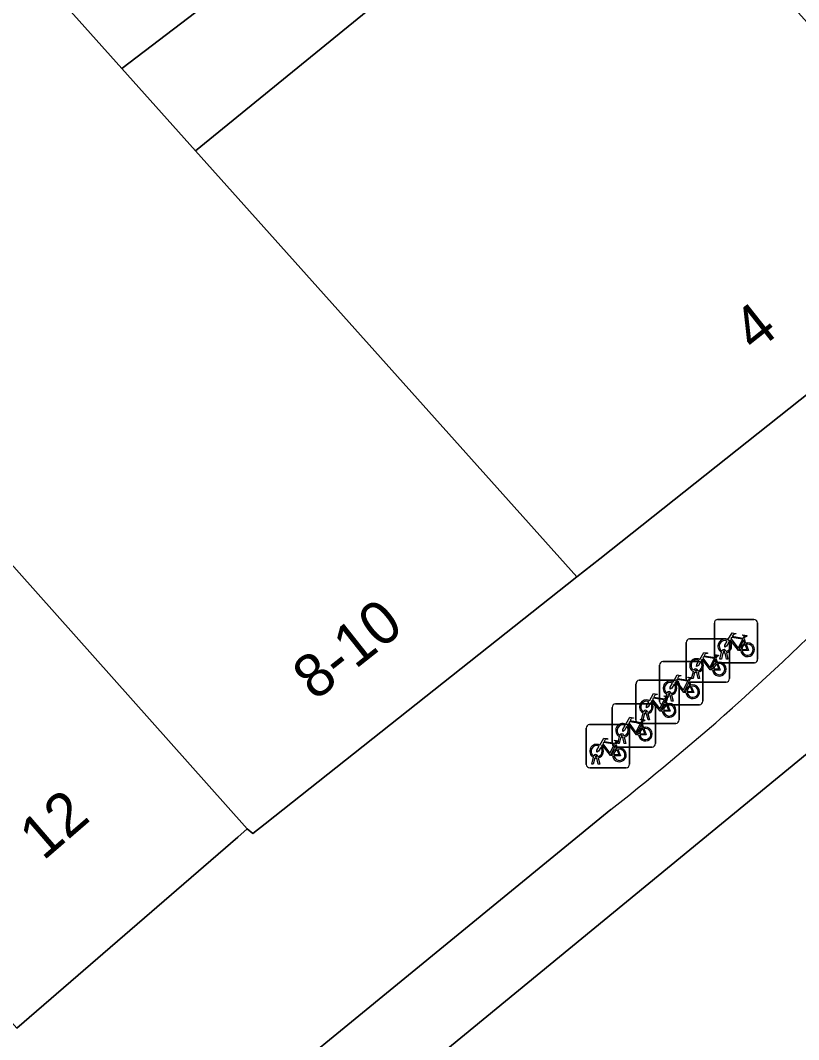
# Model space of a CAD drawing. Extents: x 160663 to 161506, y 382245 to 383291.
# Drawn here: x 161277.95 to 161295.97, y 383036.31 to 383059.91 of the extents above; entities that cross this region are included whole.
import ezdxf

# ---------------------------------------------------------------- set-up
doc = ezdxf.new("R2010")
doc.units = 0
for name, color, linetype in [('IMGEO_Erf', 7, 'Continuous'), ('IMGEO_Fietsenrek', 7, 'Continuous'), ('IMGEO_Fietspad_gesloten', 7, 'Continuous'), ('IMGEO_Pand', 7, 'Continuous'), ('IMGEO_Pand_nummerreeks', 7, 'Continuous'), ('IMGEO_Rijbaan_lokaal_gesloten', 7, 'Continuous'), ('IMGEO_Voetpad_open', 7, 'Continuous')]:
    doc.layers.add(name, color=color, linetype=linetype)

msp = doc.modelspace()

# ---------------------------------------------------------------- linework, layer by layer
at = {"layer": 'IMGEO_Erf'}
msp.add_lwpolyline([(161287.043, 383060.994), (161284.741, 383064.014), (161282.33, 383062.177), (161283.215, 383061.015), (161280.3, 383058.794), (161282.01, 383056.885)], close=True, dxfattribs=at)
at = {"layer": 'IMGEO_Fietsenrek'}
for p, q in [((161294.024, 383045.113), (161294.024, 383045.954)), ((161294.024, 383045.954), (161294.024, 383045.113)), ((161294.099, 383046.038), (161294.94, 383046.038)), ((161294.94, 383046.038), (161294.099, 383046.038)), ((161295.024, 383045.963), (161295.024, 383045.122)), ((161295.024, 383045.122), (161295.024, 383045.963)), ((161293.37, 383044.663), (161293.37, 383045.504)), ((161293.37, 383045.504), (161293.37, 383044.663)), ((161293.445, 383045.588), (161294.286, 383045.588)), ((161294.286, 383045.588), (161293.445, 383045.588)), ((161294.37, 383045.513), (161294.37, 383044.672)), ((161294.37, 383044.672), (161294.37, 383045.513)), ((161294.711, 383045.587), (161294.747, 383045.492)), ((161294.151, 383045.122), (161294.19, 383045.282)), ((161294.22, 383045.27), (161294.185, 383045.122)), ((161294.262, 383045.294), (161294.261, 383045.298)), ((161294.303, 383045.122), (161294.269, 383045.264)), ((161294.293, 383045.305), (161294.294, 383045.298)), ((161294.301, 383045.268), (161294.336, 383045.122)), ((161292.755, 383044.14), (161292.755, 383044.981)), ((161292.755, 383044.981), (161292.755, 383044.14)), ((161292.83, 383045.065), (161293.671, 383045.065)), ((161293.671, 383045.065), (161292.83, 383045.065)), ((161293.755, 383044.99), (161293.755, 383044.149)), ((161293.755, 383044.149), (161293.755, 383044.99)), ((161294.057, 383045.137), (161294.093, 383045.042)), ((161294.949, 383045.038), (161294.108, 383045.038)), ((161294.108, 383045.038), (161294.949, 383045.038)), ((161294.185, 383045.122), (161294.151, 383045.122)), ((161294.336, 383045.122), (161294.303, 383045.122)), ((161293.497, 383044.672), (161293.536, 383044.832)), ((161293.566, 383044.82), (161293.531, 383044.672)), ((161293.608, 383044.844), (161293.607, 383044.848)), ((161293.649, 383044.672), (161293.615, 383044.814)), ((161293.639, 383044.855), (161293.64, 383044.848)), ((161293.647, 383044.818), (161293.682, 383044.672)), ((161292.208, 383043.707), (161292.208, 383044.548)), ((161292.208, 383044.548), (161292.208, 383043.707)), ((161292.283, 383044.632), (161293.124, 383044.632)), ((161293.124, 383044.632), (161292.283, 383044.632)), ((161293.208, 383044.557), (161293.208, 383043.716)), ((161293.208, 383043.716), (161293.208, 383044.557)), ((161293.442, 383044.614), (161293.478, 383044.519)), ((161294.295, 383044.588), (161293.454, 383044.588)), ((161293.454, 383044.588), (161294.295, 383044.588)), ((161293.531, 383044.672), (161293.497, 383044.672)), ((161293.682, 383044.672), (161293.649, 383044.672)), ((161292.882, 383044.149), (161292.921, 383044.309)), ((161292.951, 383044.297), (161292.916, 383044.149)), ((161292.993, 383044.321), (161292.992, 383044.325)), ((161293.034, 383044.149), (161293, 383044.291)), ((161293.024, 383044.332), (161293.025, 383044.325)), ((161293.032, 383044.295), (161293.067, 383044.149)), ((161291.658, 383043.162), (161291.658, 383044.003)), ((161291.658, 383044.003), (161291.658, 383043.162)), ((161291.733, 383044.087), (161292.574, 383044.087)), ((161292.574, 383044.087), (161291.733, 383044.087)), ((161292.658, 383044.012), (161292.658, 383043.171)), ((161292.658, 383043.171), (161292.658, 383044.012)), ((161293.68, 383044.065), (161292.839, 383044.065)), ((161292.839, 383044.065), (161293.68, 383044.065)), ((161292.916, 383044.149), (161292.882, 383044.149)), ((161292.895, 383044.181), (161292.931, 383044.086)), ((161293.067, 383044.149), (161293.034, 383044.149)), ((161292.335, 383043.716), (161292.374, 383043.876)), ((161292.404, 383043.864), (161292.369, 383043.716)), ((161292.446, 383043.888), (161292.445, 383043.892)), ((161292.487, 383043.716), (161292.453, 383043.858)), ((161292.477, 383043.899), (161292.478, 383043.892)), ((161292.485, 383043.862), (161292.52, 383043.716)), ((161291.057, 383042.68), (161291.057, 383043.521)), ((161291.057, 383043.521), (161291.057, 383042.68)), ((161291.132, 383043.605), (161291.973, 383043.605)), ((161291.973, 383043.605), (161291.132, 383043.605)), ((161292.057, 383043.53), (161292.057, 383042.689)), ((161292.057, 383042.689), (161292.057, 383043.53)), ((161293.133, 383043.632), (161292.292, 383043.632)), ((161292.292, 383043.632), (161293.133, 383043.632)), ((161292.369, 383043.716), (161292.335, 383043.716)), ((161292.345, 383043.636), (161292.381, 383043.541)), ((161292.52, 383043.716), (161292.487, 383043.716)), ((161291.785, 383043.171), (161291.824, 383043.331)), ((161291.854, 383043.319), (161291.819, 383043.171)), ((161291.896, 383043.343), (161291.895, 383043.347)), ((161291.937, 383043.171), (161291.903, 383043.313)), ((161291.927, 383043.354), (161291.928, 383043.347)), ((161291.935, 383043.317), (161291.97, 383043.171)), ((161292.583, 383043.087), (161291.742, 383043.087)), ((161291.742, 383043.087), (161292.583, 383043.087)), ((161291.744, 383043.154), (161291.78, 383043.059)), ((161291.819, 383043.171), (161291.785, 383043.171)), ((161291.97, 383043.171), (161291.937, 383043.171)), ((161291.184, 383042.689), (161291.223, 383042.849)), ((161291.253, 383042.837), (161291.218, 383042.689)), ((161291.295, 383042.861), (161291.294, 383042.865)), ((161291.336, 383042.689), (161291.302, 383042.831)), ((161291.326, 383042.872), (161291.327, 383042.865)), ((161291.334, 383042.835), (161291.369, 383042.689)), ((161291.982, 383042.605), (161291.141, 383042.605)), ((161291.141, 383042.605), (161291.982, 383042.605)), ((161291.218, 383042.689), (161291.184, 383042.689)), ((161291.369, 383042.689), (161291.336, 383042.689))]:
    msp.add_line(p, q, dxfattribs=at)
for points in [[(161294.337, 383045.564), (161294.432, 383045.728), (161294.518, 383045.714), (161294.52, 383045.705), (161294.464, 383045.694), (161294.437, 383045.649), (161294.693, 383045.608)], [(161294.68, 383045.583), (161294.423, 383045.624), (161294.406, 383045.595), (161294.573, 383045.375), (161294.68, 383045.583)], [(161294.693, 383045.608), (161294.718, 383045.657), (161294.712, 383045.661), (161294.689, 383045.665), (161294.677, 383045.672), (161294.676, 383045.675), (161294.678, 383045.68), (161294.773, 383045.665), (161294.775, 383045.655), (161294.765, 383045.642), (161294.753, 383045.636), (161294.739, 383045.642), (161294.711, 383045.587)], [(161294.358, 383045.512), (161294.306, 383045.422), (161294.266, 383045.397), (161294.267, 383045.444), (161294.322, 383045.538)], [(161294.633, 383045.32), (161294.583, 383045.32), (161294.392, 383045.571), (161294.373, 383045.539)], [(161294.728, 383045.485), (161294.698, 383045.562), (161294.589, 383045.344), (161294.632, 383045.344)], [(161294.662, 383045.344), (161294.782, 383045.343), (161294.738, 383045.457)], [(161294.758, 383045.464), (161294.813, 383045.319), (161294.663, 383045.319)], [(161293.683, 383045.114), (161293.778, 383045.278), (161293.864, 383045.264), (161293.866, 383045.255), (161293.81, 383045.244), (161293.783, 383045.199), (161294.039, 383045.158)], [(161294.026, 383045.133), (161293.769, 383045.174), (161293.752, 383045.145), (161293.919, 383044.925), (161294.026, 383045.133)], [(161294.039, 383045.158), (161294.064, 383045.207), (161294.058, 383045.211), (161294.035, 383045.215), (161294.023, 383045.222), (161294.022, 383045.225), (161294.024, 383045.23), (161294.119, 383045.215), (161294.121, 383045.205), (161294.111, 383045.192), (161294.099, 383045.186), (161294.085, 383045.192), (161294.057, 383045.137)], [(161293.704, 383045.062), (161293.652, 383044.972), (161293.612, 383044.947), (161293.613, 383044.994), (161293.668, 383045.088)], [(161293.979, 383044.87), (161293.929, 383044.87), (161293.738, 383045.121), (161293.719, 383045.089)], [(161294.074, 383045.035), (161294.044, 383045.112), (161293.935, 383044.894), (161293.978, 383044.894)], [(161294.008, 383044.894), (161294.128, 383044.893), (161294.084, 383045.007)], [(161294.104, 383045.014), (161294.159, 383044.869), (161294.009, 383044.869)], [(161293.068, 383044.591), (161293.163, 383044.755), (161293.249, 383044.741), (161293.251, 383044.732), (161293.195, 383044.721), (161293.168, 383044.676), (161293.424, 383044.635)], [(161293.424, 383044.635), (161293.449, 383044.684), (161293.443, 383044.688), (161293.42, 383044.692), (161293.408, 383044.699), (161293.407, 383044.702), (161293.409, 383044.707), (161293.504, 383044.692), (161293.506, 383044.682), (161293.496, 383044.669), (161293.484, 383044.663), (161293.47, 383044.669), (161293.442, 383044.614)], [(161293.089, 383044.539), (161293.037, 383044.449), (161292.997, 383044.424), (161292.998, 383044.471), (161293.053, 383044.565)], [(161293.364, 383044.347), (161293.314, 383044.347), (161293.123, 383044.598), (161293.104, 383044.566)], [(161293.411, 383044.61), (161293.154, 383044.651), (161293.137, 383044.622), (161293.304, 383044.402), (161293.411, 383044.61)], [(161293.459, 383044.512), (161293.429, 383044.589), (161293.32, 383044.371), (161293.363, 383044.371)], [(161293.393, 383044.371), (161293.513, 383044.37), (161293.469, 383044.484)], [(161293.489, 383044.491), (161293.544, 383044.346), (161293.394, 383044.346)], [(161292.521, 383044.158), (161292.616, 383044.322), (161292.702, 383044.308), (161292.704, 383044.299), (161292.648, 383044.288), (161292.621, 383044.243), (161292.877, 383044.202)], [(161292.864, 383044.177), (161292.607, 383044.218), (161292.59, 383044.189), (161292.757, 383043.969), (161292.864, 383044.177)], [(161292.877, 383044.202), (161292.902, 383044.251), (161292.896, 383044.255), (161292.873, 383044.259), (161292.861, 383044.266), (161292.86, 383044.269), (161292.862, 383044.274), (161292.957, 383044.259), (161292.959, 383044.249), (161292.949, 383044.236), (161292.937, 383044.23), (161292.923, 383044.236), (161292.895, 383044.181)], [(161292.542, 383044.106), (161292.49, 383044.016), (161292.45, 383043.991), (161292.451, 383044.038), (161292.506, 383044.132)], [(161292.817, 383043.914), (161292.767, 383043.914), (161292.576, 383044.165), (161292.557, 383044.133)], [(161292.912, 383044.079), (161292.882, 383044.156), (161292.773, 383043.938), (161292.816, 383043.938)], [(161292.846, 383043.938), (161292.966, 383043.937), (161292.922, 383044.051)], [(161292.942, 383044.058), (161292.997, 383043.913), (161292.847, 383043.913)], [(161291.971, 383043.613), (161292.066, 383043.777), (161292.152, 383043.763), (161292.154, 383043.754), (161292.098, 383043.743), (161292.071, 383043.698), (161292.327, 383043.657)], [(161291.992, 383043.561), (161291.94, 383043.471), (161291.9, 383043.446), (161291.901, 383043.493), (161291.956, 383043.587)], [(161292.267, 383043.369), (161292.217, 383043.369), (161292.026, 383043.62), (161292.007, 383043.588)], [(161292.314, 383043.632), (161292.057, 383043.673), (161292.04, 383043.644), (161292.207, 383043.424), (161292.314, 383043.632)], [(161292.362, 383043.534), (161292.332, 383043.611), (161292.223, 383043.393), (161292.266, 383043.393)], [(161292.296, 383043.393), (161292.416, 383043.392), (161292.372, 383043.506)], [(161292.392, 383043.513), (161292.447, 383043.368), (161292.297, 383043.368)], [(161292.327, 383043.657), (161292.352, 383043.706), (161292.346, 383043.71), (161292.323, 383043.714), (161292.311, 383043.721), (161292.31, 383043.724), (161292.312, 383043.729), (161292.407, 383043.714), (161292.409, 383043.704), (161292.399, 383043.691), (161292.387, 383043.685), (161292.373, 383043.691), (161292.345, 383043.636)], [(161291.37, 383043.131), (161291.465, 383043.295), (161291.551, 383043.281), (161291.553, 383043.272), (161291.497, 383043.261), (161291.47, 383043.216), (161291.726, 383043.175)], [(161291.391, 383043.079), (161291.339, 383042.989), (161291.299, 383042.964), (161291.3, 383043.011), (161291.355, 383043.105)], [(161291.666, 383042.887), (161291.616, 383042.887), (161291.425, 383043.138), (161291.406, 383043.106)], [(161291.713, 383043.15), (161291.456, 383043.191), (161291.439, 383043.162), (161291.606, 383042.942), (161291.713, 383043.15)], [(161291.761, 383043.052), (161291.731, 383043.129), (161291.622, 383042.911), (161291.665, 383042.911)], [(161291.791, 383043.031), (161291.846, 383042.886), (161291.696, 383042.886)], [(161291.726, 383043.175), (161291.751, 383043.224), (161291.745, 383043.228), (161291.722, 383043.232), (161291.71, 383043.239), (161291.709, 383043.242), (161291.711, 383043.247), (161291.806, 383043.232), (161291.808, 383043.222), (161291.798, 383043.209), (161291.786, 383043.203), (161291.772, 383043.209), (161291.744, 383043.154)], [(161291.695, 383042.911), (161291.815, 383042.91), (161291.771, 383043.024)]]:
    msp.add_lwpolyline(points, dxfattribs=at)
for centre, radius, start, end in [((161294.102, 383045.96), 0.0779, 92.4484, 184.2845), ((161294.102, 383045.96), 0.0779, 92.4484, 184.2845), ((161294.946, 383045.96), 0.0779, 2.4484, 94.2845), ((161294.946, 383045.96), 0.0779, 2.4484, 94.2845), ((161293.448, 383045.51), 0.0779, 92.4484, 184.2845), ((161293.448, 383045.51), 0.0779, 92.4484, 184.2845), ((161294.264, 383045.423), 0.159, 62.6766, 242.1369), ((161294.264, 383045.423), 0.129, 63.3192, 238.903), ((161294.292, 383045.51), 0.0779, 2.4484, 94.2845), ((161294.292, 383045.51), 0.0779, 2.4484, 94.2845), ((161294.264, 383045.423), 0.129, 283.6043, 43.4302), ((161294.264, 383045.423), 0.159, 283.5766, 46.6042), ((161294.791, 383045.339), 0.159, 113.3408, 178.3217), ((161294.791, 383045.339), 0.159, 187.0065, 105.7708), ((161294.791, 383045.339), 0.129, 113.923, 177.9556), ((161294.791, 383045.339), 0.129, 188.6715, 104.5883), ((161294.244, 383045.294), 0.0499, 12.8025, 158.6934), ((161294.264, 383045.423), 0.159, 253.9967, 271.7867), ((161294.244, 383045.294), 0.0174, 12.8025, 163.4502), ((161294.264, 383045.423), 0.129, 253.415, 269.0204), ((161292.833, 383044.987), 0.0779, 92.4484, 184.2845), ((161292.833, 383044.987), 0.0779, 92.4484, 184.2845), ((161293.61, 383044.973), 0.159, 62.6766, 242.1369), ((161293.61, 383044.973), 0.129, 63.3192, 238.903), ((161293.61, 383044.973), 0.129, 283.6043, 43.4302), ((161293.61, 383044.973), 0.159, 283.5766, 46.6042), ((161293.677, 383044.987), 0.0779, 2.4484, 94.2845), ((161293.677, 383044.987), 0.0779, 2.4484, 94.2845), ((161294.137, 383044.889), 0.159, 113.3408, 178.3217), ((161294.137, 383044.889), 0.159, 187.0065, 105.7708), ((161294.137, 383044.889), 0.129, 113.923, 177.9556), ((161294.137, 383044.889), 0.129, 188.6715, 104.5883), ((161294.102, 383045.116), 0.0779, 182.4484, 274.2845), ((161294.102, 383045.116), 0.0779, 182.4484, 274.2845), ((161294.946, 383045.116), 0.0779, 272.4484, 4.2845), ((161294.946, 383045.116), 0.0779, 272.4484, 4.2845), ((161293.59, 383044.844), 0.0499, 12.8025, 158.6934), ((161293.61, 383044.973), 0.159, 253.9967, 271.7867), ((161293.59, 383044.844), 0.0174, 12.8025, 163.4502), ((161293.61, 383044.973), 0.129, 253.415, 269.0204), ((161292.286, 383044.554), 0.0779, 92.4484, 184.2845), ((161292.286, 383044.554), 0.0779, 92.4484, 184.2845), ((161292.995, 383044.45), 0.159, 62.6766, 242.1369), ((161292.995, 383044.45), 0.129, 63.3192, 238.903), ((161292.995, 383044.45), 0.129, 283.6043, 43.4302), ((161292.995, 383044.45), 0.159, 283.5766, 46.6042), ((161293.13, 383044.554), 0.0779, 2.4484, 94.2845), ((161293.13, 383044.554), 0.0779, 2.4484, 94.2845), ((161293.522, 383044.366), 0.159, 113.3408, 178.3217), ((161293.522, 383044.366), 0.159, 187.0065, 105.7708), ((161293.448, 383044.666), 0.0779, 182.4484, 274.2845), ((161293.448, 383044.666), 0.0779, 182.4484, 274.2845), ((161293.522, 383044.366), 0.129, 113.923, 177.9556), ((161293.522, 383044.366), 0.129, 188.6715, 104.5883), ((161294.292, 383044.666), 0.0779, 272.4484, 4.2845), ((161294.292, 383044.666), 0.0779, 272.4484, 4.2845), ((161292.975, 383044.321), 0.0499, 12.8025, 158.6934), ((161292.995, 383044.45), 0.159, 253.9967, 271.7867), ((161292.975, 383044.321), 0.0174, 12.8025, 163.4502), ((161292.995, 383044.45), 0.129, 253.415, 269.0204), ((161291.736, 383044.009), 0.0779, 92.4484, 184.2845), ((161291.736, 383044.009), 0.0779, 92.4484, 184.2845), ((161292.448, 383044.017), 0.159, 62.6766, 242.1369), ((161292.448, 383044.017), 0.129, 63.3192, 238.903), ((161292.448, 383044.017), 0.129, 283.6043, 43.4302), ((161292.448, 383044.017), 0.159, 283.5766, 46.6042), ((161292.58, 383044.009), 0.0779, 2.4484, 94.2845), ((161292.58, 383044.009), 0.0779, 2.4484, 94.2845), ((161292.833, 383044.143), 0.0779, 182.4484, 274.2845), ((161292.833, 383044.143), 0.0779, 182.4484, 274.2845), ((161292.975, 383043.933), 0.159, 113.3408, 178.3217), ((161292.975, 383043.933), 0.159, 187.0065, 105.7708), ((161292.975, 383043.933), 0.129, 113.923, 177.9556), ((161292.975, 383043.933), 0.129, 188.6715, 104.5883), ((161293.677, 383044.143), 0.0779, 272.4484, 4.2845), ((161293.677, 383044.143), 0.0779, 272.4484, 4.2845), ((161292.428, 383043.888), 0.0499, 12.8025, 158.6934), ((161292.448, 383044.017), 0.159, 253.9967, 271.7867), ((161292.428, 383043.888), 0.0174, 12.8025, 163.4502), ((161292.448, 383044.017), 0.129, 253.415, 269.0204), ((161291.135, 383043.527), 0.0779, 92.4484, 184.2845), ((161291.135, 383043.527), 0.0779, 92.4484, 184.2845), ((161291.898, 383043.472), 0.159, 62.6766, 242.1369), ((161291.898, 383043.472), 0.129, 63.3192, 238.903), ((161291.898, 383043.472), 0.129, 283.6043, 43.4302), ((161291.898, 383043.472), 0.159, 283.5766, 46.6042), ((161291.979, 383043.527), 0.0779, 2.4484, 94.2845), ((161291.979, 383043.527), 0.0779, 2.4484, 94.2845), ((161292.286, 383043.71), 0.0779, 182.4484, 274.2845), ((161292.286, 383043.71), 0.0779, 182.4484, 274.2845), ((161292.425, 383043.388), 0.159, 113.3408, 178.3217), ((161292.425, 383043.388), 0.159, 187.0065, 105.7708), ((161292.425, 383043.388), 0.129, 113.923, 177.9556), ((161292.425, 383043.388), 0.129, 188.6715, 104.5883), ((161293.13, 383043.71), 0.0779, 272.4484, 4.2845), ((161293.13, 383043.71), 0.0779, 272.4484, 4.2845), ((161291.878, 383043.343), 0.0499, 12.8025, 158.6934), ((161291.898, 383043.472), 0.159, 253.9967, 271.7867), ((161291.878, 383043.343), 0.0174, 12.8025, 163.4502), ((161291.898, 383043.472), 0.129, 253.415, 269.0204), ((161291.297, 383042.99), 0.159, 62.6766, 242.1369), ((161291.297, 383042.99), 0.129, 63.3192, 238.903), ((161291.297, 383042.99), 0.129, 283.6043, 43.4302), ((161291.297, 383042.99), 0.159, 283.5766, 46.6042), ((161291.736, 383043.165), 0.0779, 182.4484, 274.2845), ((161291.736, 383043.165), 0.0779, 182.4484, 274.2845), ((161291.824, 383042.906), 0.159, 113.3408, 178.3217), ((161291.824, 383042.906), 0.159, 187.0065, 105.7708), ((161291.824, 383042.906), 0.129, 188.6715, 104.5883), ((161292.58, 383043.165), 0.0779, 272.4484, 4.2845), ((161292.58, 383043.165), 0.0779, 272.4484, 4.2845), ((161291.277, 383042.861), 0.0499, 12.8025, 158.6934), ((161291.297, 383042.99), 0.159, 253.9967, 271.7867), ((161291.277, 383042.861), 0.0174, 12.8025, 163.4502), ((161291.297, 383042.99), 0.129, 253.415, 269.0204), ((161291.824, 383042.906), 0.129, 113.923, 177.9556), ((161291.135, 383042.683), 0.0779, 182.4484, 274.2845), ((161291.135, 383042.683), 0.0779, 182.4484, 274.2845), ((161291.979, 383042.683), 0.0779, 272.4484, 4.2845), ((161291.979, 383042.683), 0.0779, 272.4484, 4.2845)]:
    msp.add_arc(centre, radius, start, end, dxfattribs=at)
at = {"layer": 'IMGEO_Fietspad_gesloten'}
msp.add_lwpolyline([(161291.628, 383041.642), (161278.293, 383030.735), (161279.453, 383029.258), (161281.683, 383031.047), (161296.469, 383043.181)], dxfattribs=at)
msp.add_arc((161256.229, 383086.872), 57.435, 308.04844, 316.42451, dxfattribs=at)
at = {"layer": 'IMGEO_Pand'}
for points in [[(161291.724, 383064.815), (161291.194, 383065.404), (161294.609, 383068.263), (161290.731, 383073.285), (161277, 383062.478), (161280.3, 383058.794), (161283.215, 383061.015), (161282.33, 383062.177), (161284.741, 383064.014), (161287.043, 383060.994)], [(161282.01, 383056.885), (161280.3, 383058.794), (161277, 383062.478), (161273.088, 383066.846), (161271.047, 383069.124), (161268.812, 383067.118), (161270.257, 383065.508), (161272.282, 383063.252), (161272.726, 383063.65), (161274.802, 383061.337), (161276.127, 383059.86), (161270.668, 383055.453), (161270.297, 383055.866), (161269.369, 383055.032), (161273.299, 383050.573), (161274.313, 383051.479), (161277.138, 383048.317), (161276.975, 383048.172), (161283.209, 383041.194), (161283.339, 383041.084), (161283.621, 383041.308), (161290.842, 383047.025)], [(161294.508, 383061.719), (161292.17, 383064.32), (161291.724, 383064.815), (161287.043, 383060.994), (161282.01, 383056.885), (161290.842, 383047.025), (161291.367, 383047.441), (161296.012, 383051.119), (161298.127, 383052.794), (161300.316, 383054.527), (161300.704, 383054.827)], [(161283.209, 383041.194), (161276.975, 383048.172), (161277.138, 383048.317), (161274.313, 383051.479), (161273.299, 383050.573), (161269.369, 383055.032), (161265.991, 383058.865), (161261.529, 383054.879), (161277.874, 383036.582), (161282.99, 383041.002)]]:
    msp.add_lwpolyline(points, close=True, dxfattribs=at)
at = {"layer": 'IMGEO_Rijbaan_lokaal_gesloten'}
msp.add_lwpolyline([(161296.469, 383043.181), (161281.683, 383031.047), (161279.453, 383029.258), (161283.116, 383024.598), (161308.79, 383045.556), (161308.831, 383045.582)], dxfattribs=at)
at = {"layer": 'IMGEO_Voetpad_open'}
for points in [[(161305.241, 383058.31), (161305.102, 383058.525), (161303.85, 383057.26), (161300.704, 383054.827), (161300.316, 383054.527), (161298.127, 383052.794), (161296.012, 383051.119), (161291.367, 383047.441), (161290.842, 383047.025), (161283.621, 383041.308), (161283.339, 383041.084), (161283.209, 383041.194), (161282.99, 383041.002), (161277.874, 383036.582)], [(161276.19, 383029.016), (161278.293, 383030.735), (161291.628, 383041.642)]]:
    msp.add_lwpolyline(points, dxfattribs=at)
msp.add_arc((161256.229, 383086.872), 57.435, 308.04844, 316.42451, dxfattribs=at)

# ---------------------------------------------------------------- texts
at = {"layer": 'IMGEO_Pand_nummerreeks'}
for s, rotation, p in [('4', 38.3779, (161294.959, 383052.198)), ('8-10', 38.3693, (161284.777, 383044.137)), ('12', 40.8253, (161278.485, 383040.439))]:
    msp.add_text(s, height=1, rotation=rotation, dxfattribs=at).set_placement(p)

doc.saveas('drawing.dxf')
